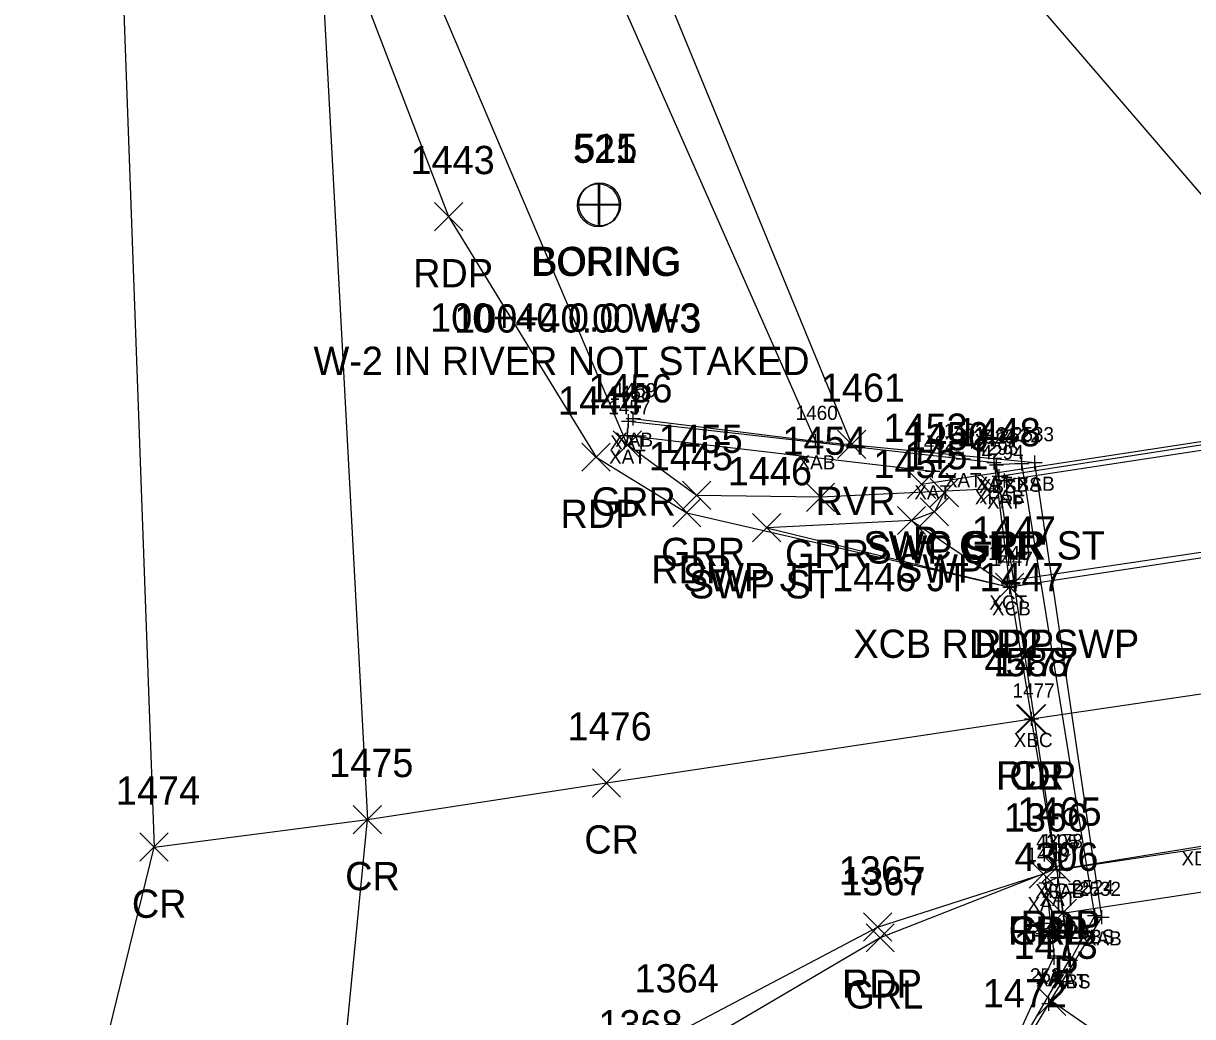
# Model space of a CAD drawing. Extents: x 1509053 to 1511576, y 400838 to 402572.
# Drawn here: x 1509792.1 to 1509874.8, y 401585.4 to 401655.6 of the extents above; entities that cross this region are included whole.
import ezdxf

# ---------------------------------------------------------------- set-up
doc = ezdxf.new("R2010")
doc.units = 0
for name, color, linetype in [('A_A', 7, 'Continuous'), ('A_I', 7, 'Continuous'), ('A_TIC', 7, 'Continuous'), ('B_A', 7, 'Continuous'), ('B_I', 7, 'Continuous'), ('B_TIC', 7, 'Continuous'), ('BDC', 7, 'Continuous'), ('BELB', 7, 'Continuous'), ('BF', 7, 'Continuous'), ('BR', 7, 'Continuous'), ('BSE', 7, 'Continuous'), ('BSUBM', 7, 'Continuous'), ('D_A', 7, 'Continuous'), ('D_I', 7, 'Continuous'), ('D_TIC', 7, 'Continuous'), ('DCP', 7, 'Continuous'), ('G_A', 7, 'Continuous'), ('G_C', 7, 'Continuous'), ('G_I', 7, 'Continuous'), ('GA_P', 7, 'Continuous'), ('L_A', 7, 'Continuous'), ('L_I', 7, 'Continuous'), ('L_TIC', 7, 'Continuous'), ('LAWE', 7, 'Continuous'), ('LELB', 7, 'Continuous'), ('P_A', 7, 'Continuous'), ('P_I', 7, 'Continuous'), ('P_TIC', 7, 'Continuous'), ('PET', 7, 'Continuous'), ('PRC', 7, 'Continuous'), ('R_A', 7, 'Continuous'), ('R_I', 7, 'Continuous'), ('R_TIC', 7, 'Continuous'), ('RGR', 7, 'Continuous'), ('RSW', 7, 'Continuous')]:
    doc.layers.add(name, color=color, linetype=linetype)

msp = doc.modelspace()

# ---------------------------------------------------------------- linework, layer by layer
at = {"layer": 'A_TIC'}
for points in [[(1509862.301, 401605.46), (1509864.301, 401607.46)], [(1509864.301, 401605.46), (1509862.301, 401607.46)]]:
    msp.add_lwpolyline(points, dxfattribs=at)
at = {"layer": 'B_TIC'}
for p, q in [((1509834.867, 401627.507), (1509834.943, 401627.507)), ((1509835.21, 401627.696), (1509835.286, 401627.696)), ((1509834.789, 401626.493), (1509834.865, 401626.493)), ((1509834.789, 401626.493), (1509834.865, 401626.493)), ((1509848.099, 401626.091), (1509848.175, 401626.091)), ((1509858.527, 401624.831), (1509858.603, 401624.831)), ((1509856.371, 401623.975), (1509856.447, 401623.975)), ((1509860.713, 401624.582), (1509860.789, 401624.582)), ((1509860.893, 401624.417), (1509860.969, 401624.417)), ((1509862.676, 401624.514), (1509862.752, 401624.514)), ((1509863.607, 401624.582), (1509863.683, 401624.582)), ((1509863.607, 401624.582), (1509863.683, 401624.582)), ((1509861.084, 401623.62), (1509861.16, 401623.62)), ((1509861.464, 401623.31), (1509861.54, 401623.31)), ((1509861.662, 401616.187), (1509861.738, 401616.187)), ((1509861.829, 401615.769), (1509861.905, 401615.769)), ((1509863.369, 401606.462), (1509863.445, 401606.462)), ((1509865.364, 401595.79), (1509865.44, 401595.79)), ((1509865.365, 401595.822), (1509865.441, 401595.822)), ((1509865.216, 401595.234), (1509865.292, 401595.234)), ((1509864.373, 401594.859), (1509864.449, 401594.859)), ((1509867.829, 401592.562), (1509867.905, 401592.562)), ((1509868.345, 401592.443), (1509868.421, 401592.443)), ((1509864.969, 401589.713), (1509865.045, 401589.713)), ((1509864.976, 401589.556), (1509865.052, 401589.556)), ((1509866.031, 401589.419), (1509866.107, 401589.419)), ((1509866.123, 401589.403), (1509866.199, 401589.403)), ((1509864.596, 401586.323), (1509864.672, 401586.323))]:
    msp.add_line(p, q, dxfattribs=at)
for points in [[(1509835.207, 401627.196), (1509835.207, 401628.196)], [(1509834.364, 401627.507), (1509835.364, 401627.507)], [(1509834.707, 401627.696), (1509835.707, 401627.696)], [(1509834.864, 401627.007), (1509834.864, 401628.007)], [(1509834.286, 401626.493), (1509835.286, 401626.493)], [(1509834.286, 401626.493), (1509835.286, 401626.493)], [(1509834.786, 401625.993), (1509834.786, 401626.993)], [(1509834.786, 401625.993), (1509834.786, 401626.993)], [(1509848.096, 401625.591), (1509848.096, 401626.591)], [(1509847.596, 401626.091), (1509848.596, 401626.091)], [(1509858.024, 401624.831), (1509859.024, 401624.831)], [(1509858.524, 401624.331), (1509858.524, 401625.331)], [(1509860.71, 401624.082), (1509860.71, 401625.082)], [(1509860.89, 401623.917), (1509860.89, 401624.917)], [(1509862.673, 401624.014), (1509862.673, 401625.014)], [(1509863.604, 401624.082), (1509863.604, 401625.082)], [(1509863.604, 401624.082), (1509863.604, 401625.082)], [(1509855.868, 401623.975), (1509856.868, 401623.975)], [(1509856.368, 401623.475), (1509856.368, 401624.475)], [(1509860.21, 401624.582), (1509861.21, 401624.582)], [(1509860.39, 401624.417), (1509861.39, 401624.417)], [(1509861.081, 401623.12), (1509861.081, 401624.12)], [(1509862.173, 401624.514), (1509863.173, 401624.514)], [(1509863.104, 401624.582), (1509864.104, 401624.582)], [(1509863.104, 401624.582), (1509864.104, 401624.582)], [(1509860.581, 401623.62), (1509861.581, 401623.62)], [(1509860.961, 401623.31), (1509861.961, 401623.31)], [(1509861.461, 401622.81), (1509861.461, 401623.81)], [(1509861.659, 401615.687), (1509861.659, 401616.687)], [(1509861.159, 401616.187), (1509862.159, 401616.187)], [(1509861.326, 401615.769), (1509862.326, 401615.769)], [(1509861.826, 401615.269), (1509861.826, 401616.269)], [(1509863.366, 401605.962), (1509863.366, 401606.962)], [(1509862.866, 401606.462), (1509863.866, 401606.462)], [(1509864.861, 401595.79), (1509865.861, 401595.79)], [(1509864.862, 401595.822), (1509865.862, 401595.822)], [(1509865.361, 401595.29), (1509865.361, 401596.29)], [(1509865.362, 401595.322), (1509865.362, 401596.322)], [(1509864.37, 401594.359), (1509864.37, 401595.359)], [(1509864.713, 401595.234), (1509865.713, 401595.234)], [(1509865.213, 401594.734), (1509865.213, 401595.734)], [(1509863.87, 401594.859), (1509864.87, 401594.859)], [(1509867.326, 401592.562), (1509868.326, 401592.562)], [(1509867.826, 401592.062), (1509867.826, 401593.062)], [(1509868.342, 401591.943), (1509868.342, 401592.943)], [(1509867.842, 401592.443), (1509868.842, 401592.443)], [(1509864.966, 401589.213), (1509864.966, 401590.213)], [(1509864.973, 401589.056), (1509864.973, 401590.056)], [(1509864.466, 401589.713), (1509865.466, 401589.713)], [(1509864.473, 401589.556), (1509865.473, 401589.556)], [(1509865.528, 401589.419), (1509866.528, 401589.419)], [(1509865.62, 401589.403), (1509866.62, 401589.403)], [(1509866.028, 401588.919), (1509866.028, 401589.919)], [(1509866.12, 401588.903), (1509866.12, 401589.903)], [(1509864.593, 401585.823), (1509864.593, 401586.823)], [(1509864.093, 401586.323), (1509865.093, 401586.323)]]:
    msp.add_lwpolyline(points, dxfattribs=at)
at = {"layer": 'BDC'}
for points in [[(1509865.362, 401595.822), (1509913.759, 401603.703), (1509961.883, 401611.062), (1510009.407, 401618.389), (1510057.043, 401625.486), (1510072.28, 401627.78)], [(1509910.518, 401623.425), (1509861.659, 401616.187)], [(1509910.593, 401623.19), (1509861.826, 401615.769)]]:
    msp.add_lwpolyline(points, dxfattribs=at)
at = {"layer": 'BELB'}
msp.add_lwpolyline([(1509863.366, 401606.462), (1509911.782, 401613.594), (1509960.007, 401620.753), (1510007.43, 401628.026), (1510070.817, 401637.952), (1510054.851, 401635.385)], dxfattribs=at)
at = {"layer": 'BF'}
for points in [[(1509861.081, 401623.62), (1509894.451, 401628.81), (1509967.631, 401640.04), (1510017.641, 401647.51), (1510068.151, 401655.21)], [(1510071.841, 401626.31), (1510032.231, 401621.12), (1509992.391, 401615.24), (1509950.021, 401608.51), (1509909.051, 401602.33), (1509865.361, 401595.79)]]:
    msp.add_lwpolyline(points, dxfattribs=at)
at = {"layer": 'BR'}
msp.add_lwpolyline([(1510068.571, 401654.77), (1510050.771, 401652.06), (1510019.361, 401647.26), (1509987.321, 401642.58), (1509949.391, 401636.8), (1509909.861, 401630.68), (1509861.461, 401623.31)], dxfattribs=at)
at = {"layer": 'BSE'}
for points in [[(1509862.673, 401624.514), (1509860.89, 401624.417)], [(1509866.12, 401589.403), (1509860.89, 401624.417)], [(1509867.826, 401592.562), (1509862.673, 401624.514)], [(1509867.826, 401592.562), (1509866.12, 401589.403)]]:
    msp.add_lwpolyline(points, dxfattribs=at)
at = {"layer": 'BSUBM'}
for points in [[(1509834.786, 401626.493), (1509834.864, 401627.507), (1509858.524, 401624.831), (1509860.71, 401624.582)], [(1509835.207, 401627.696), (1509848.096, 401626.091), (1509863.604, 401624.582)], [(1509834.786, 401626.493), (1509856.368, 401623.975)], [(1509860.71, 401624.582), (1509861.826, 401615.769)], [(1509864.593, 401586.323), (1509868.342, 401592.443), (1509863.604, 401624.582)], [(1509865.213, 401595.234), (1509864.37, 401594.859), (1509864.966, 401589.713), (1509860.497, 401579.898)], [(1509865.213, 401595.234), (1509866.028, 401589.419)], [(1509866.028, 401589.419), (1509860.497, 401579.898)], [(1509864.973, 401589.556), (1509866.028, 401589.419)], [(1509864.593, 401586.323), (1509862.612, 401583.055)]]:
    msp.add_lwpolyline(points, dxfattribs=at)
at = {"layer": 'D_TIC'}
for points in [[(1509854.589, 401622.042), (1509856.589, 401624.042)], [(1509856.589, 401622.042), (1509854.589, 401624.042)], [(1509864.541, 401591.71), (1509866.541, 401593.71)], [(1509866.541, 401591.71), (1509864.541, 401593.71)]]:
    msp.add_lwpolyline(points, dxfattribs=at)
at = {"layer": 'DCP'}
for points in [[(1509855.589, 401623.042), (1510068.366, 401655.578)], [(1509865.541, 401592.71), (1510072.481, 401624.26)]]:
    msp.add_lwpolyline(points, dxfattribs=at)
at = {"layer": 'GA_P'}
for p, q in [((1509832.736, 401642.766), (1509832.736, 401644.266)), ((1509832.83, 401642.83), (1509832.83, 401644.33)), ((1509832.736, 401642.766), (1509831.236, 401642.766)), ((1509832.83, 401642.83), (1509831.33, 401642.83)), ((1509834.236, 401642.766), (1509832.736, 401642.766)), ((1509832.736, 401641.266), (1509832.736, 401642.766)), ((1509834.33, 401642.83), (1509832.83, 401642.83)), ((1509832.83, 401641.33), (1509832.83, 401642.83))]:
    msp.add_line(p, q, dxfattribs=at)
for centre, start, end in [((1509832.736, 401642.766), 90, 180), ((1509832.83, 401642.83), 90, 180), ((1509832.736, 401642.766), 0, 90), ((1509832.83, 401642.83), 0, 90), ((1509832.736, 401642.766), 180, 270), ((1509832.83, 401642.83), 180, 270), ((1509832.736, 401642.766), 270, 0), ((1509832.83, 401642.83), 270, 0)]:
    msp.add_arc(centre, 1.5, start, end, dxfattribs=at)
at = {"layer": 'L_TIC'}
for points in [[(1509849.64, 401624.872), (1509851.64, 401626.872)], [(1509851.64, 401624.872), (1509849.64, 401626.872)], [(1509863.782, 401585.489), (1509865.782, 401587.489)], [(1509865.782, 401585.489), (1509863.782, 401587.489)]]:
    msp.add_lwpolyline(points, dxfattribs=at)
at = {"layer": 'LAWE'}
for points in [[(1509831.984, 401671.209), (1509850.64, 401625.872)], [(1509878.049, 401577.328), (1509864.782, 401586.489)]]:
    msp.add_lwpolyline(points, dxfattribs=at)
at = {"layer": 'LELB'}
for points in [[(1509893.599, 401622.332), (1509860.636, 401660.703), (1509835.457, 401719.882), (1509820.452, 401775.667), (1509804.552, 401821.184), (1509793.576, 401877.466), (1509769.389, 401921.128), (1509750.313, 401995.309), (1509714.668, 402043.058), (1509675.87, 402101.276), (1509636.96, 402136.162), (1509603.466, 402183.374), (1509565.384, 402200.628), (1509506.188, 402219.725), (1509454.311, 402229.611), (1509409.3, 402242.421), (1509343.868, 402268.781), (1509286.853, 402299.311), (1509229.317, 402329.052), (1509168.375, 402334.875), (1509111.415, 402354.712)], [(1509828.436, 401670.599), (1509848.096, 401626.091)]]:
    msp.add_lwpolyline(points, dxfattribs=at)
at = {"layer": 'P_TIC'}
for points in [[(1509821.152, 401640.967), (1509823.152, 401642.967)], [(1509823.152, 401640.967), (1509821.152, 401642.967)], [(1509831.572, 401623.959), (1509833.572, 401625.959)], [(1509833.572, 401623.959), (1509831.572, 401625.959)], [(1509837.993, 401620.028), (1509839.993, 401622.028)], [(1509839.993, 401620.028), (1509837.993, 401622.028)], [(1509860.826, 401614.769), (1509862.826, 401616.769)], [(1509862.826, 401614.769), (1509860.826, 401616.769)], [(1509862.366, 401605.462), (1509864.366, 401607.462)], [(1509864.366, 401605.462), (1509862.366, 401607.462)], [(1509862.366, 401605.462), (1509864.366, 401607.462)], [(1509864.366, 401605.462), (1509862.366, 401607.462)], [(1509862.366, 401605.462), (1509864.366, 401607.462)], [(1509864.366, 401605.462), (1509862.366, 401607.462)], [(1509832.311, 401600.929), (1509834.311, 401602.929)], [(1509834.311, 401600.929), (1509832.311, 401602.929)], [(1509815.404, 401598.338), (1509817.404, 401600.338)], [(1509817.404, 401598.338), (1509815.404, 401600.338)], [(1509800.323, 401596.39), (1509802.323, 401598.39)], [(1509802.323, 401596.39), (1509800.323, 401598.39)], [(1509864.104, 401594.902), (1509866.104, 401596.902)], [(1509866.104, 401594.902), (1509864.104, 401596.902)], [(1509863.203, 401594.491), (1509865.203, 401596.491)], [(1509865.203, 401594.491), (1509863.203, 401596.491)], [(1509863.203, 401594.491), (1509865.203, 401596.491)], [(1509865.203, 401594.491), (1509863.203, 401596.491)], [(1509851.478, 401590.736), (1509853.478, 401592.736)], [(1509853.478, 401590.736), (1509851.478, 401592.736)]]:
    msp.add_lwpolyline(points, dxfattribs=at)
at = {"layer": 'PET'}
for points in [[(1509812.832, 401666.242), (1509822.152, 401641.967), (1509832.572, 401624.959), (1509838.993, 401621.028), (1509861.826, 401615.769), (1509863.366, 401606.462)], [(1509812.832, 401666.242), (1509816.404, 401599.338)], [(1509864.203, 401595.491), (1509865.104, 401595.902), (1509863.366, 401606.462)], [(1509812.343, 401557.623), (1509816.404, 401599.338)], [(1509812.343, 401557.623), (1509820.637, 401570.132), (1509838.036, 401584.113), (1509852.478, 401591.736), (1509864.203, 401595.491)]]:
    msp.add_lwpolyline(points, dxfattribs=at)
at = {"layer": 'PRC'}
for points in [[(1509798.931, 401663.604), (1509801.323, 401597.39)], [(1509801.323, 401597.39), (1509816.404, 401599.338), (1509833.311, 401601.929), (1509863.366, 401606.462)], [(1509792.889, 401562.949), (1509801.323, 401597.39)]]:
    msp.add_lwpolyline(points, dxfattribs=at)
at = {"layer": 'R_TIC'}
for points in [[(1509833.776, 401624.828), (1509835.776, 401626.828)], [(1509835.776, 401624.828), (1509833.776, 401626.828)], [(1509838.684, 401621.259), (1509840.684, 401623.259)], [(1509840.684, 401621.259), (1509838.684, 401623.259)], [(1509847.442, 401621.126), (1509849.442, 401623.126)], [(1509849.442, 401621.126), (1509847.442, 401623.126)], [(1509856.194, 401621.439), (1509858.194, 401623.439)], [(1509858.194, 401621.439), (1509856.194, 401623.439)], [(1509859.752, 401621.723), (1509861.752, 401623.723)], [(1509861.752, 401621.723), (1509859.752, 401623.723)], [(1509859.752, 401621.723), (1509861.752, 401623.723)], [(1509861.752, 401621.723), (1509859.752, 401623.723)], [(1509853.876, 401619.482), (1509855.876, 401621.482)], [(1509855.876, 401619.482), (1509853.876, 401621.482)], [(1509855.494, 401620.094), (1509857.494, 401622.094)], [(1509857.494, 401620.094), (1509855.494, 401622.094)], [(1509843.64, 401618.97), (1509845.64, 401620.97)], [(1509845.64, 401618.97), (1509843.64, 401620.97)], [(1509860.826, 401614.769), (1509862.826, 401616.769)], [(1509862.826, 401614.769), (1509860.826, 401616.769)], [(1509863.203, 401594.491), (1509865.203, 401596.491)], [(1509865.203, 401594.491), (1509863.203, 401596.491)], [(1509851.659, 401589.977), (1509853.659, 401591.977)], [(1509853.659, 401589.977), (1509851.659, 401591.977)]]:
    msp.add_lwpolyline(points, dxfattribs=at)
at = {"layer": 'RGR'}
for points in [[(1509817.159, 401667.219), (1509834.776, 401625.828)], [(1509860.752, 401622.723), (1509848.442, 401622.126), (1509839.684, 401622.259), (1509834.776, 401625.828)], [(1509864.203, 401595.491), (1509852.659, 401590.977), (1509835.482, 401580.863), (1509823.006, 401570.093)]]:
    msp.add_lwpolyline(points, dxfattribs=at)
at = {"layer": 'RSW'}
for points in [[(1509857.194, 401622.439), (1509856.494, 401621.094), (1509854.876, 401620.482)], [(1509854.876, 401620.482), (1509844.64, 401619.97)], [(1509844.64, 401619.97), (1509861.826, 401615.769)], [(1509854.876, 401620.482), (1509861.826, 401615.769)]]:
    msp.add_lwpolyline(points, dxfattribs=at)

# ---------------------------------------------------------------- texts
at = {"layer": 'A_A'}
msp.add_text('CL', height=2, dxfattribs=at).set_placement((1509861.789, 401601.46))
at = {"layer": 'A_I'}
msp.add_text('4588', height=2, dxfattribs=at).set_placement((1509860.041, 401609.46))
at = {"layer": 'B_A'}
for s, p in [('XAT', (1509833.569, 401625.507)), ('XAB', (1509833.927, 401625.696)), ('XAT', (1509833.491, 401624.493)), ('XAT', (1509833.491, 401624.493)), ('XAB', (1509846.816, 401624.091)), ('XAT', (1509857.229, 401622.831)), ('XAT', (1509859.415, 401622.582)), ('XBS', (1509859.63, 401622.417)), ('XBS', (1509861.413, 401622.514)), ('XAB', (1509862.324, 401622.582)), ('XAB', (1509862.324, 401622.582)), ('XAT', (1509855.073, 401621.975)), ('XFAB', (1509859.353, 401621.62)), ('XRF', (1509860.221, 401621.31)), ('XCT', (1509860.379, 401614.187)), ('XCB', (1509860.562, 401613.769)), ('XBC', (1509862.102, 401604.462)), ('XDRAIN', (1509873.961, 401596.09)), ('XFAB', (1509863.633, 401593.79)), ('XAT', (1509863.918, 401593.234)), ('XCT', (1509864.082, 401593.822)), ('XAT', (1509863.075, 401592.859)), ('XBS', (1509866.566, 401590.562)), ('XAB', (1509867.062, 401590.443)), ('XAT', (1509863.671, 401587.713)), ('XAT', (1509863.678, 401587.556)), ('XAT', (1509864.733, 401587.419)), ('XBS', (1509864.86, 401587.403))]:
    msp.add_text(s, height=1, dxfattribs=at).set_placement(p)
at = {"layer": 'B_I'}
for s, p in [('1458', (1509833.518, 401629.007)), ('1459', (1509833.857, 401629.196)), ('1457', (1509833.44, 401627.993)), ('1457', (1509833.44, 401627.993)), ('1460', (1509846.683, 401627.591)), ('1463', (1509857.154, 401626.331)), ('1462', (1509854.998, 401625.475)), ('2523', (1509859.26, 401625.917)), ('1464', (1509859.34, 401626.082)), ('2522', (1509861.043, 401626.014)), ('2533', (1509861.974, 401626.082)), ('2533', (1509861.974, 401626.082)), ('4295', (1509859.451, 401625.12)), ('4294', (1509859.831, 401624.81)), ('1449', (1509860.309, 401617.687)), ('1447', (1509860.48, 401617.269)), ('1477', (1509862.02, 401607.962)), ('4305', (1509863.692, 401597.29)), ('1478', (1509864.016, 401597.322)), ('1467', (1509863.843, 401596.734)), ('1468', (1509863, 401596.359)), ('2524', (1509866.196, 401594.062)), ('2532', (1509866.712, 401593.943)), ('2528', (1509863.343, 401591.056)), ('1470', (1509863.576, 401591.213)), ('2529', (1509864.394, 401590.919)), ('2525', (1509864.49, 401590.903)), ('2531', (1509863.247, 401587.823))]:
    msp.add_text(s, height=1, dxfattribs=at).set_placement(p)
at = {"layer": 'D_A'}
for p in [(1509854.967, 401618.042), (1509864.919, 401587.71)]:
    msp.add_text('P', height=2, dxfattribs=at).set_placement(p)
at = {"layer": 'D_I'}
for s, p in [('1453', (1509852.896, 401626.042)), ('4306', (1509862.147, 401595.71))]:
    msp.add_text(s, height=2, dxfattribs=at).set_placement(p)
at = {"layer": 'G_A'}
for p in [(1509827.972, 401637.766), (1509828.066, 401637.83)]:
    msp.add_text('BORING', height=2, dxfattribs=at).set_placement(p)
at = {"layer": 'G_C'}
for s, p in [('100+40 0.0 W-3', (1509820.846, 401633.83)), ('100+40.00 W3', (1509822.547, 401633.766)), ('W-2 IN RIVER NOT STAKED', (1509812.602, 401630.766))]:
    msp.add_text(s, height=2, dxfattribs=at).set_placement(p)
at = {"layer": 'G_I'}
for s, p in [('521', (1509830.941, 401645.766)), ('515', (1509831.035, 401645.83))]:
    msp.add_text(s, height=2, dxfattribs=at).set_placement(p)
at = {"layer": 'L_A'}
msp.add_text('RVR', height=2, dxfattribs=at).set_placement((1509848.097, 401620.872))
at = {"layer": 'L_I'}
for s, p in [('1461', (1509848.467, 401628.872)), ('1473', (1509862.089, 401589.489)), ('1472', (1509859.919, 401586.055))]:
    msp.add_text(s, height=2, dxfattribs=at).set_placement(p)
at = {"layer": 'P_A'}
for s, p in [('RDP', (1509819.64, 401636.967)), ('RDP', (1509830.06, 401619.959)), ('RDP', (1509836.481, 401616.028)), ('RDP', (1509859.314, 401610.769)), ('RDP', (1509860.854, 401601.462)), ('RDP', (1509860.854, 401601.462)), ('CR', (1509861.799, 401601.462)), ('CR', (1509831.744, 401596.929)), ('CR', (1509814.837, 401594.338)), ('CR', (1509799.756, 401592.39)), ('RDP', (1509861.691, 401590.491)), ('RDP', (1509861.691, 401590.491)), ('RDP', (1509862.592, 401590.902)), ('RDP', (1509849.966, 401586.736))]:
    msp.add_text(s, height=2, dxfattribs=at).set_placement(p)
at = {"layer": 'P_I'}
for s, p in [('1443', (1509819.459, 401644.967)), ('1444', (1509829.879, 401627.959)), ('1445', (1509836.3, 401624.028)), ('1447', (1509859.133, 401618.769)), ('1477', (1509860.673, 401609.462)), ('1477', (1509860.673, 401609.462)), ('1477', (1509860.673, 401609.462)), ('1476', (1509830.563, 401604.929)), ('1475', (1509813.711, 401602.338)), ('1474', (1509798.63, 401600.39)), ('1465', (1509862.364, 401598.902)), ('1366', (1509861.408, 401598.491)), ('1366', (1509861.408, 401598.491)), ('1365', (1509849.738, 401594.736)), ('1364', (1509835.296, 401587.113))]:
    msp.add_text(s, height=2, dxfattribs=at).set_placement(p)
at = {"layer": 'R_A'}
for s, p in [('GRR', (1509832.264, 401620.828)), ('SWC GRR ST', (1509851.469, 401617.723)), ('GRR', (1509858.24, 401617.723)), ('GRR', (1509837.172, 401617.259)), ('GRR', (1509845.93, 401617.126)), ('SWP ST', (1509851.69, 401617.439)), ('SWP', (1509853.856, 401616.094)), ('SWP JT 1446 JT 1447', (1509838.719, 401615.482)), ('SWP ST', (1509839.136, 401614.97)), ('XCB RDP2 SWP', (1509850.763, 401610.769)), ('GRL', (1509861.746, 401590.491)), ('GRL', (1509850.202, 401585.977))]:
    msp.add_text(s, height=2, dxfattribs=at).set_placement(p)
at = {"layer": 'R_I'}
for s, p in [('1456', (1509832.028, 401628.828)), ('1455', (1509836.991, 401625.259)), ('1450', (1509854.414, 401625.439)), ('1448', (1509858.059, 401625.723)), ('1448', (1509858.059, 401625.723)), ('1454', (1509845.749, 401625.126)), ('1451', (1509854.368, 401624.094)), ('1446', (1509841.892, 401622.97)), ('1452', (1509852.183, 401623.482)), ('1447', (1509859.133, 401618.769)), ('1366', (1509861.408, 401598.491)), ('1367', (1509849.919, 401593.977)), ('1368', (1509832.742, 401583.863))]:
    msp.add_text(s, height=2, dxfattribs=at).set_placement(p)

doc.saveas('drawing.dxf')
